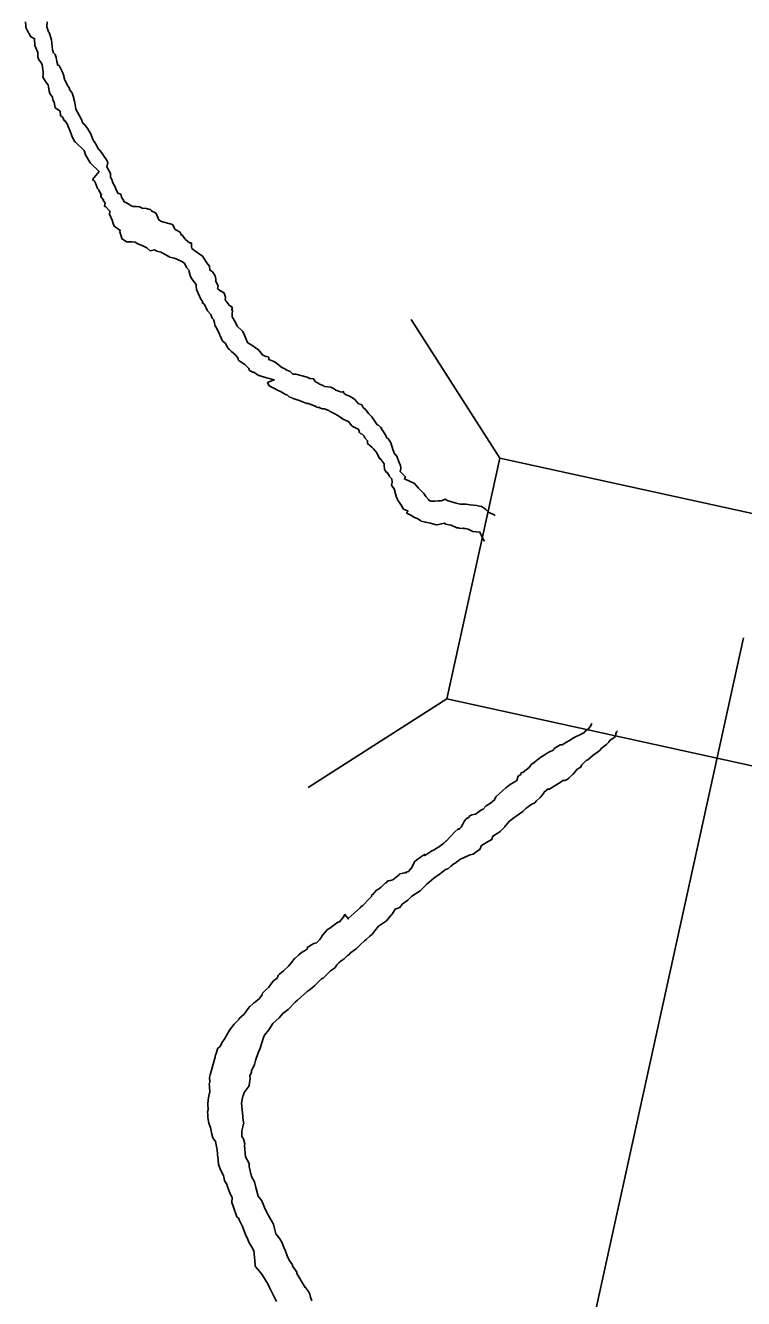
# Model space of a CAD drawing. Extents: x -939622 to -934222, y 1383701 to 1385301.
# Drawn here: x -935917.45 to -935913.99, y 1383976.24 to 1383982.37 of the extents above; entities that cross this region are included whole.
import ezdxf

# ---------------------------------------------------------------- set-up
doc = ezdxf.new("R2010")
doc.units = 0
for name, color, linetype in [('Level 10', 7, 'Continuous'), ('Level 20', 7, 'Continuous'), ('Level 9', 7, 'Continuous')]:
    doc.layers.add(name, color=color, linetype=linetype)

msp = doc.modelspace()

# ---------------------------------------------------------------- linework, layer by layer
at = {"layer": 'Level 10'}
msp.add_lwpolyline([(-935913.9938, 1383979.4223), (-935915.8435, 1383970.9949)], dxfattribs=at)
at = {"layer": 'Level 20'}
for p, q in [((-935915.1675, 1383980.2881), (-935915.5944, 1383980.9551)), ((-935915.4222, 1383979.1277), (-935916.0892, 1383978.7007))]:
    msp.add_line(p, q, dxfattribs=at)
msp.add_lwpolyline([(-935915.4222, 1383979.1277), (-935911.941, 1383978.3636), (-935911.6864, 1383979.524), (-935915.1675, 1383980.2881)], close=True, dxfattribs=at)
at = {"layer": 'Level 9'}
for points in [[(-935917.4513, 1383982.3907), (-935917.4503, 1383982.3727), (-935917.4498, 1383982.3637), (-935917.4364, 1383982.3373), (-935917.4333, 1383982.3344), (-935917.4265, 1383982.3197), (-935917.4078, 1383982.3087), (-935917.4061, 1383982.2756), (-935917.3923, 1383982.2432), (-935917.3912, 1383982.2222), (-935917.3874, 1383982.2073), (-935917.3777, 1383982.1958), (-935917.3711, 1383982.1841), (-935917.3662, 1383982.1482), (-935917.366, 1383982.1452), (-935917.3655, 1383982.1362), (-935917.3679, 1383982.124), (-935917.3514, 1383982.0978), (-935917.3418, 1383982.0862), (-935917.3372, 1383982.0563), (-935917.3335, 1383982.0445), (-935917.3206, 1383982.0271), (-935917.32, 1383982.0151), (-935917.3133, 1383982.0034), (-935917.3089, 1383981.9765), (-935917.2996, 1383981.971), (-935917.2839, 1383981.9598), (-935917.2828, 1383981.9387), (-935917.2733, 1383981.9302), (-935917.2634, 1383981.9127), (-935917.2604, 1383981.9128), (-935917.2473, 1383981.8925), (-935917.2471, 1383981.8894), (-935917.2403, 1383981.8747), (-935917.2367, 1383981.8629)], [(-935917.0178, 1383981.5915), (-935917.0311, 1383981.6149), (-935917.0349, 1383981.6298), (-935917.0415, 1383981.6415), (-935917.0418, 1383981.6475), (-935917.0425, 1383981.6595), (-935917.0592, 1383981.6917), (-935917.0544, 1383981.7131), (-935917.061, 1383981.7248), (-935917.0935, 1383981.7712), (-935917.0999, 1383981.7769), (-935917.1131, 1383981.8003), (-935917.1133, 1383981.8033), (-935917.1264, 1383981.8237), (-935917.1368, 1383981.8503), (-935917.1533, 1383981.8765), (-935917.1662, 1383981.8939), (-935917.1757, 1383981.9024), (-935917.1828, 1383981.9231), (-935917.2094, 1383981.9699), (-935917.21, 1383981.9819), (-935917.2145, 1383982.0088), (-935917.2217, 1383982.0325), (-935917.2252, 1383982.0413), (-935917.2254, 1383982.0444), (-935917.2385, 1383982.0647), (-935917.2388, 1383982.0707), (-935917.2453, 1383982.0794), (-935917.2619, 1383982.1087), (-935917.2659, 1383982.1265), (-935917.266, 1383982.1295), (-935917.273, 1383982.1472), (-935917.2897, 1383982.1795), (-935917.2959, 1383982.1822), (-935917.2999, 1383982.2), (-935917.3038, 1383982.2179), (-935917.3076, 1383982.2328), (-935917.3171, 1383982.2413), (-935917.3209, 1383982.2562), (-935917.3265, 1383982.3041), (-935917.3374, 1383982.3396), (-935917.3406, 1383982.3425), (-935917.3478, 1383982.3662), (-935917.3461, 1383982.3904)], [(-935917.2367, 1383981.8629), (-935917.2262, 1383981.8363), (-935917.213, 1383981.8129), (-935917.2098, 1383981.8101), (-935917.1686, 1383981.7702), (-935917.1615, 1383981.7494), (-935917.1416, 1383981.7144), (-935917.1382, 1383981.7085), (-935917.097, 1383981.6686), (-935917.128, 1383981.6307), (-935917.1186, 1383981.6222), (-935917.1119, 1383981.6105), (-935917.1047, 1383981.5868), (-935917.0983, 1383981.5811), (-935917.0882, 1383981.5605), (-935917.0851, 1383981.5577), (-935917.0852, 1383981.5607), (-935917.0877, 1383981.5515), (-935917.0876, 1383981.5485), (-935917.0809, 1383981.5368), (-935917.0748, 1383981.5341), (-935917.0776, 1383981.531), (-935917.0678, 1383981.5164), (-935917.07, 1383981.5013), (-935917.0639, 1383981.4986), (-935917.0448, 1383981.4785), (-935917.0469, 1383981.4633), (-935917.0401, 1383981.4486), (-935917.0333, 1383981.4339), (-935917.0295, 1383981.4191), (-935917.0261, 1383981.4102), (-935917.0259, 1383981.4072), (-935916.9947, 1383981.3848), (-935916.9973, 1383981.3786), (-935916.9864, 1383981.3431), (-935916.9834, 1383981.3432), (-935916.9616, 1383981.3293), (-935916.9586, 1383981.3295), (-935916.9377, 1383981.3306), (-935916.9225, 1383981.3285), (-935916.9101, 1383981.3201), (-935916.8825, 1383981.3095), (-935916.867, 1383981.3013), (-935916.8512, 1383981.2871), (-935916.8304, 1383981.2913), (-935916.8181, 1383981.2859), (-935916.7998, 1383981.2809), (-935916.775, 1383981.2672), (-935916.7564, 1383981.2561), (-935916.7351, 1383981.2513), (-935916.7228, 1383981.2459), (-935916.6982, 1383981.2352), (-935916.6857, 1383981.2268), (-935916.6756, 1383981.2063), (-935916.6628, 1383981.1919), (-935916.6625, 1383981.1859), (-935916.6585, 1383981.168), (-935916.6517, 1383981.1533), (-935916.6292, 1383981.1244), (-935916.6288, 1383981.1184), (-935916.6279, 1383981.1004)], [(-935916.0141, 1383980.6366), (-935916.0355, 1383980.6444), (-935916.0387, 1383980.6473), (-935916.048, 1383980.6528), (-935916.0542, 1383980.6555), (-935916.064, 1383980.67), (-935916.0821, 1383980.672), (-935916.0944, 1383980.6774), (-935916.1493, 1383980.6925), (-935916.1643, 1383980.6917), (-935916.1771, 1383980.706), (-935916.1924, 1383980.7112), (-935916.2048, 1383980.7196), (-935916.2171, 1383980.7249), (-935916.2422, 1383980.7447), (-935916.2547, 1383980.753), (-935916.2793, 1383980.7638), (-935916.2798, 1383980.7728), (-935916.2829, 1383980.7756), (-935916.2921, 1383980.7781), (-935916.3074, 1383980.7833), (-935916.317, 1383980.7948), (-935916.3266, 1383980.8064), (-935916.3361, 1383980.8149), (-935916.3423, 1383980.8176), (-935916.3517, 1383980.8261), (-935916.3642, 1383980.8345), (-935916.3797, 1383980.8427), (-935916.383, 1383980.8485), (-935916.3968, 1383980.8809), (-935916.4037, 1383980.8986), (-935916.4069, 1383980.9015), (-935916.4321, 1383980.9242), (-935916.4422, 1383980.9447), (-935916.4555, 1383980.9681), (-935916.4557, 1383980.9711), (-935916.456, 1383980.9772), (-935916.4565, 1383980.9862), (-935916.454, 1383980.9953), (-935916.4575, 1383981.0042), (-935916.4549, 1383981.0134), (-935916.4706, 1383981.0246), (-935916.49, 1383981.0506), (-935916.4876, 1383981.0628), (-935916.4948, 1383981.0835), (-935916.5104, 1383981.0947), (-935916.5134, 1383981.0946), (-935916.526, 1383981.106), (-935916.5237, 1383981.1181), (-935916.5336, 1383981.1357), (-935916.5338, 1383981.1387), (-935916.5344, 1383981.1507), (-935916.5382, 1383981.1656), (-935916.5513, 1383981.1859), (-935916.5607, 1383981.1915), (-935916.5577, 1383981.1916), (-935916.5638, 1383981.1943), (-935916.5648, 1383981.2123), (-935916.5744, 1383981.2239), (-935916.5842, 1383981.2384), (-935916.5973, 1383981.2588), (-935916.6068, 1383981.2673), (-935916.6129, 1383981.27), (-935916.6505, 1383981.2981), (-935916.651, 1383981.3071), (-935916.652, 1383981.3251), (-935916.6609, 1383981.3246), (-935916.6799, 1383981.3417), (-935916.6862, 1383981.3474), (-935916.696, 1383981.3619), (-935916.7022, 1383981.3646), (-935916.7058, 1383981.3765), (-935916.7306, 1383981.3902), (-935916.7438, 1383981.4136), (-935916.7957, 1383981.4288), (-935916.808, 1383981.4342), (-935916.8114, 1383981.44), (-935916.8218, 1383981.4666), (-935916.8281, 1383981.4723), (-935916.8434, 1383981.4774), (-935916.8436, 1383981.4805), (-935916.8499, 1383981.4861), (-935916.8529, 1383981.486), (-935916.8682, 1383981.4912), (-935916.8893, 1383981.493), (-935916.9016, 1383981.4984), (-935916.9168, 1383981.5006), (-935916.9317, 1383981.4998), (-935916.9379, 1383981.5024), (-935916.944, 1383981.5051), (-935916.9565, 1383981.5135), (-935916.9627, 1383981.5162), (-935916.9597, 1383981.5163), (-935916.972, 1383981.5217), (-935916.9781, 1383981.5244), (-935916.9783, 1383981.5274), (-935916.9882, 1383981.5449), (-935916.992, 1383981.5598), (-935917.0073, 1383981.565), (-935917.0176, 1383981.5885), (-935917.0178, 1383981.5915)], [(-935916.6279, 1383981.1004), (-935916.6073, 1383981.0533), (-935916.5977, 1383981.0418), (-935916.6005, 1383981.0386), (-935916.591, 1383981.0301), (-935916.5844, 1383981.0184), (-935916.5811, 1383981.0125), (-935916.5743, 1383980.9978), (-935916.5583, 1383980.9806), (-935916.5514, 1383980.9629), (-935916.5449, 1383980.9542), (-935916.5447, 1383980.9512), (-935916.5411, 1383980.9394), (-935916.5371, 1383980.9215), (-935916.5341, 1383980.9216), (-935916.5273, 1383980.9069), (-935916.5172, 1383980.8864), (-935916.5171, 1383980.8834), (-935916.5137, 1383980.8776), (-935916.5069, 1383980.8629), (-935916.5035, 1383980.854), (-935916.5003, 1383980.8512), (-935916.4877, 1383980.8398), (-935916.4744, 1383980.8164), (-935916.4681, 1383980.8107), (-935916.4586, 1383980.8022), (-935916.4397, 1383980.7851), (-935916.4267, 1383980.7678), (-935916.4264, 1383980.7618), (-935916.4266, 1383980.7648), (-935916.4264, 1383980.7618), (-935916.4169, 1383980.7532), (-935916.3952, 1383980.7393), (-935916.376, 1383980.7193), (-935916.3726, 1383980.7104), (-935916.3571, 1383980.7022), (-935916.3511, 1383980.7026), (-935916.3292, 1383980.6857), (-935916.3262, 1383980.6858), (-935916.3017, 1383980.6781), (-935916.253, 1383980.6657), (-935916.2853, 1383980.6519), (-935916.2785, 1383980.6372), (-935916.2599, 1383980.6262), (-935916.2569, 1383980.6263), (-935916.2444, 1383980.618), (-935916.2383, 1383980.6153), (-935916.2198, 1383980.6073), (-935916.2073, 1383980.5989), (-935916.195, 1383980.5935), (-935916.192, 1383980.5937), (-935916.1794, 1383980.5823), (-935916.1703, 1383980.5798), (-935916.1671, 1383980.577), (-935916.1427, 1383980.5693), (-935916.1365, 1383980.5666), (-935916.0966, 1383980.5507), (-935916.0876, 1383980.5512), (-935916.0692, 1383980.5431), (-935916.06, 1383980.5406), (-935916.0445, 1383980.5324), (-935916.0356, 1383980.5329), (-935916.0354, 1383980.5299), (-935916.0201, 1383980.5247), (-935916.0171, 1383980.5249), (-935916.0111, 1383980.5252), (-935915.9897, 1383980.5173), (-935915.9865, 1383980.5145), (-935915.9649, 1383980.5036), (-935915.9463, 1383980.4926), (-935915.9306, 1383980.4814), (-935915.9276, 1383980.4815), (-935915.9275, 1383980.4785), (-935915.8936, 1383980.4623), (-935915.8806, 1383980.4449), (-935915.8775, 1383980.4421), (-935915.8465, 1383980.4257), (-935915.8464, 1383980.4227), (-935915.8427, 1383980.4108), (-935915.8364, 1383980.4051), (-935915.8303, 1383980.4025), (-935915.8208, 1383980.3939), (-935915.8173, 1383980.3851), (-935915.8045, 1383980.3707), (-935915.8039, 1383980.3587), (-935915.7818, 1383980.3388), (-935915.7755, 1383980.3331), (-935915.7593, 1383980.3129), (-935915.7459, 1383980.2865), (-935915.7428, 1383980.2836), (-935915.7429, 1383980.2867), (-935915.7235, 1383980.2606), (-935915.723, 1383980.2516), (-935915.7222, 1383980.2365), (-935915.722, 1383980.2335), (-935915.7122, 1383980.219), (-935915.7092, 1383980.2192), (-935915.6995, 1383980.2046), (-935915.6993, 1383980.2016), (-935915.6865, 1383980.1873), (-935915.6857, 1383980.1722)], [(-935915.1889, 1383980.0118), (-935915.1936, 1383980.0152), (-935915.2182, 1383980.0259), (-935915.234, 1383980.0401), (-935915.2403, 1383980.0458), (-935915.2557, 1383980.054), (-935915.2527, 1383980.0542), (-935915.2649, 1383980.0565), (-935915.277, 1383980.0589), (-935915.3103, 1383980.0631), (-935915.3284, 1383980.0651), (-935915.3585, 1383980.0665), (-935915.3768, 1383980.0715), (-935915.4196, 1383980.0843), (-935915.4289, 1383980.0898), (-935915.4495, 1383980.0826), (-935915.4645, 1383980.0818), (-935915.4795, 1383980.081), (-935915.4975, 1383980.08), (-935915.5098, 1383980.0854), (-935915.5099, 1383980.0884), (-935915.5227, 1383980.1028), (-935915.5325, 1383980.1173), (-935915.5357, 1383980.1201), (-935915.5579, 1383980.143), (-935915.5772, 1383980.1661), (-935915.6264, 1383980.1875), (-935915.6209, 1383980.1969), (-935915.6463, 1383980.2226), (-935915.6442, 1383980.2378), (-935915.645, 1383980.2528), (-935915.6518, 1383980.2675), (-935915.6589, 1383980.2882), (-935915.659, 1383980.2912), (-935915.6688, 1383980.3058), (-935915.6718, 1383980.3056), (-935915.6821, 1383980.3292), (-935915.6896, 1383980.3559), (-935915.693, 1383980.3647), (-935915.7028, 1383980.3793), (-935915.7123, 1383980.3878), (-935915.7158, 1383980.3966), (-935915.742, 1383980.4374), (-935915.7515, 1383980.4459), (-935915.7576, 1383980.4486), (-935915.7772, 1383980.4777), (-935915.7837, 1383980.4864), (-935915.7996, 1383980.5036), (-935915.8126, 1383980.521), (-935915.8252, 1383980.5323), (-935915.8319, 1383980.544), (-935915.835, 1383980.5469), (-935915.8472, 1383980.5492), (-935915.8633, 1383980.5694), (-935915.8757, 1383980.5778), (-935915.8789, 1383980.5806), (-935915.8912, 1383980.586), (-935915.9097, 1383980.594), (-935915.916, 1383980.5997), (-935915.9193, 1383980.6056), (-935915.9194, 1383980.6086), (-935915.9253, 1383980.6052), (-935915.9344, 1383980.6078), (-935915.9559, 1383980.6156), (-935915.9652, 1383980.6211), (-935915.9807, 1383980.6293), (-935916.0109, 1383980.6337), (-935916.0141, 1383980.6366)], [(-935915.6857, 1383980.1722), (-935915.6879, 1383980.157), (-935915.6748, 1383980.1367), (-935915.6746, 1383980.1336), (-935915.6637, 1383980.0981), (-935915.6602, 1383980.0892), (-935915.66, 1383980.0862), (-935915.6406, 1383980.0602), (-935915.6405, 1383980.0571), (-935915.6307, 1383980.0426), (-935915.609, 1383980.0317), (-935915.6147, 1383980.0254), (-935915.6145, 1383980.0224), (-935915.5929, 1383980.0115), (-935915.5805, 1383980.0032), (-935915.562, 1383979.9951), (-935915.5495, 1383979.9868), (-935915.5464, 1383979.9839), (-935915.5251, 1383979.979), (-935915.5008, 1383979.9743), (-935915.4734, 1383979.9668), (-935915.4704, 1383979.967), (-935915.4317, 1383979.9751), (-935915.4284, 1383979.9692), (-935915.4011, 1383979.9647), (-935915.3734, 1383979.9512), (-935915.3644, 1383979.9516), (-935915.3612, 1383979.9488), (-935915.3433, 1383979.9498), (-935915.3401, 1383979.9469), (-935915.3403, 1383979.9499), (-935915.319, 1383979.9451), (-935915.2974, 1383979.9342), (-935915.2611, 1383979.9302), (-935915.2609, 1383979.9272), (-935915.2473, 1383979.8978), (-935915.2406, 1383979.887)], [(-935914.7214, 1383979.008), (-935914.7248, 1383979.007), (-935914.7276, 1383979.0038), (-935914.7274, 1383979.0008), (-935914.7386, 1383978.9851), (-935914.7588, 1383978.9689), (-935914.7586, 1383978.9659), (-935914.7849, 1383978.9524), (-935914.7996, 1383978.9456), (-935914.8084, 1383978.9421), (-935914.8346, 1383978.9256), (-935914.8462, 1383978.919), (-935914.8665, 1383978.9058), (-935914.8755, 1383978.9053), (-935914.9047, 1383978.8886), (-935914.9075, 1383978.8855), (-935914.9073, 1383978.8825), (-935914.9337, 1383978.869), (-935914.954, 1383978.8558), (-935914.9685, 1383978.846), (-935914.9771, 1383978.8395), (-935914.983, 1383978.8361), (-935915.0003, 1383978.8231), (-935915.0001, 1383978.8201), (-935915.0148, 1383978.8133), (-935915.026, 1383978.7976), (-935915.0548, 1383978.775), (-935915.0636, 1383978.7715), (-935915.0661, 1383978.7623), (-935915.0778, 1383978.7556), (-935915.0856, 1383978.7341), (-935915.0943, 1383978.7276), (-935915.1118, 1383978.7176), (-935915.1291, 1383978.7046), (-935915.1378, 1383978.6981), (-935915.1521, 1383978.6853), (-935915.1866, 1383978.6562), (-935915.1918, 1383978.6409), (-935915.212, 1383978.6247), (-935915.2323, 1383978.6116), (-935915.2464, 1383978.5957), (-935915.2553, 1383978.5922), (-935915.2843, 1383978.5726), (-935915.3021, 1383978.5686), (-935915.3137, 1383978.5619), (-935915.3136, 1383978.5589), (-935915.3281, 1383978.5491), (-935915.3366, 1383978.5396), (-935915.3447, 1383978.524), (-935915.3529, 1383978.5085), (-935915.3586, 1383978.5022), (-935915.3674, 1383978.4987), (-935915.3676, 1383978.5017), (-935915.3847, 1383978.4857), (-935915.4244, 1383978.4413), (-935915.4274, 1383978.4412), (-935915.4302, 1383978.438), (-935915.4359, 1383978.4317), (-935915.4619, 1383978.4122), (-935915.4766, 1383978.4053), (-935915.4852, 1383978.3988), (-935915.494, 1383978.3953), (-935915.523, 1383978.3757), (-935915.5289, 1383978.3723), (-935915.5292, 1383978.3783), (-935915.5437, 1383978.3685), (-935915.5495, 1383978.3652), (-935915.5668, 1383978.3522), (-935915.5783, 1383978.3425), (-935915.581, 1383978.3363), (-935915.5945, 1383978.3085), (-935915.5975, 1383978.3083), (-935915.603, 1383978.299), (-935915.6059, 1383978.2958), (-935915.6177, 1383978.2921), (-935915.6175, 1383978.2891), (-935915.6177, 1383978.2921), (-935915.6235, 1383978.2888), (-935915.6325, 1383978.2883), (-935915.6473, 1383978.2845), (-935915.6501, 1383978.2813), (-935915.6503, 1383978.2843), (-935915.6501, 1383978.2813), (-935915.6818, 1383978.2555), (-935915.6936, 1383978.2518), (-935915.7026, 1383978.2513), (-935915.7054, 1383978.2482), (-935915.7056, 1383978.2512), (-935915.7141, 1383978.2417), (-935915.7171, 1383978.2415), (-935915.7371, 1383978.2223), (-935915.7399, 1383978.2192), (-935915.7429, 1383978.219), (-935915.7428, 1383978.216), (-935915.7603, 1383978.206)], [(-935914.5996, 1383978.9733), (-935914.6055, 1383978.9683), (-935914.608, 1383978.9591), (-935914.6104, 1383978.9469), (-935914.6277, 1383978.9339), (-935914.6335, 1383978.9306), (-935914.642, 1383978.9211), (-935914.6419, 1383978.9181), (-935914.6534, 1383978.9084), (-935914.6794, 1383978.8889), (-935914.682, 1383978.8827), (-935914.6964, 1383978.8699), (-935914.7167, 1383978.8567), (-935914.7425, 1383978.8342), (-935914.7513, 1383978.8307), (-935914.7742, 1383978.8084), (-935914.7767, 1383978.7992), (-935914.7942, 1383978.7892), (-935914.8139, 1383978.764), (-935914.8169, 1383978.7638), (-935914.8339, 1383978.7448), (-935914.8425, 1383978.7383), (-935914.8543, 1383978.7347), (-935914.8633, 1383978.7342), (-935914.872, 1383978.7277), (-935914.9301, 1383978.6913), (-935914.9333, 1383978.6942), (-935914.9534, 1383978.678), (-935914.9561, 1383978.6718), (-935914.9646, 1383978.6623), (-935914.9731, 1383978.6528), (-935914.9903, 1383978.6368), (-935914.9988, 1383978.6273), (-935915.0134, 1383978.6205), (-935915.0394, 1383978.601), (-935915.0566, 1383978.585), (-935915.0884, 1383978.5621), (-935915.1057, 1383978.5491), (-935915.1259, 1383978.533), (-935915.1257, 1383978.53), (-935915.1287, 1383978.5298), (-935915.1371, 1383978.5173), (-935915.1401, 1383978.5171), (-935915.1427, 1383978.5109), (-935915.1656, 1383978.4886), (-935915.1742, 1383978.4821), (-935915.2004, 1383978.4656), (-935915.2056, 1383978.4503), (-935915.2231, 1383978.4403), (-935915.255, 1383978.4204), (-935915.2631, 1383978.4019), (-935915.2689, 1383978.3986), (-935915.2949, 1383978.3791), (-935915.3097, 1383978.3752), (-935915.3215, 1383978.3716), (-935915.3567, 1383978.3546), (-935915.3653, 1383978.3481), (-935915.3768, 1383978.3384), (-935915.3885, 1383978.3318), (-935915.403, 1383978.3219), (-935915.4173, 1383978.3091), (-935915.4291, 1383978.3054), (-935915.4521, 1383978.2861), (-935915.4579, 1383978.2828), (-935915.4839, 1383978.2633)], [(-935915.4839, 1383978.2633), (-935915.5069, 1383978.2439), (-935915.5184, 1383978.2343), (-935915.5441, 1383978.2087), (-935915.5498, 1383978.2024), (-935915.5904, 1383978.1761), (-935915.6104, 1383978.1569), (-935915.6364, 1383978.1374), (-935915.6476, 1383978.1217), (-935915.6712, 1383978.1144), (-935915.6849, 1383978.0895), (-935915.6877, 1383978.0864), (-935915.6991, 1383978.0737), (-935915.7132, 1383978.0578), (-935915.7509, 1383978.0317), (-935915.7819, 1383977.9938), (-935915.7934, 1383977.9841), (-935915.8106, 1383977.9681), (-935915.8192, 1383977.9616), (-935915.8392, 1383977.9425), (-935915.8592, 1383977.9233), (-935915.8852, 1383977.9038), (-935915.8937, 1383977.8943), (-935915.8996, 1383977.8909), (-935915.9167, 1383977.8749), (-935915.9312, 1383977.8651), (-935915.9427, 1383977.8554), (-935915.9512, 1383977.8459), (-935915.9595, 1383977.8334), (-935915.9682, 1383977.8269), (-935915.9827, 1383977.8171), (-935916.0169, 1383977.7821), (-935916.0257, 1383977.7786), (-935916.057, 1383977.7467), (-935916.08, 1383977.7274), (-935916.0945, 1383977.7175), (-935916.1404, 1383977.6759), (-935916.1519, 1383977.6662), (-935916.186, 1383977.6312), (-935916.212, 1383977.6117), (-935916.2289, 1383977.5897), (-935916.2605, 1383977.5638), (-935916.2799, 1383977.5326), (-935916.2995, 1383977.5074), (-935916.3049, 1383977.4951), (-935916.3126, 1383977.4706), (-935916.3229, 1383977.4398), (-935916.331, 1383977.4213), (-935916.344, 1383977.3844), (-935916.349, 1383977.3661), (-935916.3624, 1383977.3352), (-935916.3621, 1383977.3292), (-935916.3701, 1383977.3107), (-935916.3694, 1383977.2987), (-935916.3736, 1383977.2653), (-935916.3735, 1383977.2623), (-935916.3988, 1383977.2307), (-935916.4012, 1383977.2186), (-935916.4039, 1383977.2124), (-935916.4111, 1383977.1788), (-935916.4047, 1383977.1159), (-935916.4042, 1383977.1069), (-935916.3997, 1383977.08), (-935916.4026, 1383977.0768), (-935916.4049, 1383977.0646), (-935916.4099, 1383977.0463), (-935916.4085, 1383977.0192), (-935916.4019, 1383977.0075), (-935916.3946, 1383976.9838), (-935916.3971, 1383976.9746), (-935916.3912, 1383976.9207), (-935916.3744, 1383976.8885), (-935916.3736, 1383976.8734), (-935916.3695, 1383976.8526), (-935916.362, 1383976.8258), (-935916.3486, 1383976.7995), (-935916.3412, 1383976.7727), (-935916.3372, 1383976.7549), (-935916.3299, 1383976.7312), (-935916.3136, 1383976.7079), (-935916.2999, 1383976.6755), (-935916.2898, 1383976.655), (-935916.273, 1383976.6227), (-935916.2566, 1383976.5965), (-935916.2525, 1383976.5756), (-935916.245, 1383976.5489), (-935916.2257, 1383976.5258), (-935916.2156, 1383976.5053), (-935916.2052, 1383976.4787), (-935916.202, 1383976.4759), (-935916.1913, 1383976.4433), (-935916.1812, 1383976.4228), (-935916.1649, 1383976.3996), (-935916.1646, 1383976.3936), (-935916.1548, 1383976.379), (-935916.145, 1383976.3645), (-935916.1446, 1383976.3585)], [(-935915.7603, 1383978.206), (-935915.7801, 1383978.1838), (-935915.7831, 1383978.1836), (-935915.7801, 1383978.1838), (-935915.7831, 1383978.1836), (-935915.7856, 1383978.1745), (-935915.7884, 1383978.1713), (-935915.7941, 1383978.165), (-935915.8283, 1383978.1299), (-935915.8341, 1383978.1266), (-935915.8398, 1383978.1203), (-935915.8971, 1383978.0689), (-935915.8969, 1383978.0659), (-935915.8971, 1383978.0689), (-935915.9132, 1383978.0891), (-935915.9214, 1383978.0736), (-935915.9412, 1383978.0514), (-935915.9472, 1383978.0511), (-935915.9847, 1383978.0219), (-935915.9964, 1383978.0153), (-935916.019, 1383977.9899), (-935916.0329, 1383977.9681), (-935916.05, 1383977.9521), (-935916.0619, 1383977.9484), (-935916.0735, 1383977.9417), (-935916.0939, 1383977.9286), (-935916.0935, 1383977.9226), (-935916.108, 1383977.9127), (-935916.1227, 1383977.9059), (-935916.134, 1383977.8932), (-935916.1542, 1383977.8771), (-935916.157, 1383977.8739), (-935916.1682, 1383977.8582), (-935916.1852, 1383977.8392), (-935916.208, 1383977.8168), (-935916.2282, 1383977.8007), (-935916.2338, 1383977.7943), (-935916.2392, 1383977.782), (-935916.2565, 1383977.769), (-935916.265, 1383977.7595), (-935916.2789, 1383977.7376), (-935916.2932, 1383977.7248), (-935916.3104, 1383977.7088), (-935916.3127, 1383977.6966), (-935916.3157, 1383977.6964), (-935916.324, 1383977.6839), (-935916.3442, 1383977.6678), (-935916.3529, 1383977.6613), (-935916.37, 1383977.6452), (-935916.3785, 1383977.6357), (-935916.3981, 1383977.6075), (-935916.4239, 1383977.585), (-935916.4237, 1383977.582), (-935916.4466, 1383977.5597), (-935916.4691, 1383977.5313), (-935916.4744, 1383977.519), (-935916.4772, 1383977.5158), (-935916.4909, 1383977.491), (-935916.5021, 1383977.4753), (-935916.5158, 1383977.4504), (-935916.5245, 1383977.4439), (-935916.5348, 1383977.4132), (-935916.5375, 1383977.407), (-935916.5372, 1383977.401), (-935916.5626, 1383977.3152), (-935916.565, 1383977.3031), (-935916.5638, 1383977.282), (-935916.5662, 1383977.2698), (-935916.5657, 1383977.2608), (-935916.5641, 1383977.2308), (-935916.5667, 1383977.2246), (-935916.5711, 1383977.1942), (-935916.5731, 1383977.176), (-935916.573, 1383977.173), (-935916.5717, 1383977.149), (-935916.574, 1383977.1368), (-935916.5734, 1383977.1248), (-935916.5726, 1383977.1097), (-935916.5681, 1383977.0829), (-935916.561, 1383977.0621), (-935916.5532, 1383977.0294), (-935916.5493, 1383977.0115), (-935916.5363, 1383976.9942), (-935916.532, 1383976.9703), (-935916.5282, 1383976.9554), (-935916.5269, 1383976.9314), (-935916.5225, 1383976.9045), (-935916.5214, 1383976.8835), (-935916.5108, 1383976.8539), (-935916.4975, 1383976.8305), (-935916.4932, 1383976.8066), (-935916.4801, 1383976.7863), (-935916.4798, 1383976.7802), (-935916.4726, 1383976.7595), (-935916.4657, 1383976.7418), (-935916.4557, 1383976.7243), (-935916.4574, 1383976.7001), (-935916.4505, 1383976.6824), (-935916.4327, 1383976.6321), (-935916.4233, 1383976.6236), (-935916.4231, 1383976.6206)], [(-935916.4231, 1383976.6206), (-935916.4062, 1383976.5853), (-935916.3992, 1383976.5676), (-935916.3921, 1383976.5469), (-935916.392, 1383976.5439), (-935916.382, 1383976.5264), (-935916.375, 1383976.5087), (-935916.3618, 1383976.4853), (-935916.3518, 1383976.4677), (-935916.352, 1383976.4707), (-935916.3453, 1383976.4018), (-935916.3448, 1383976.3928), (-935916.3127, 1383976.3553), (-935916.283, 1383976.3057), (-935916.2762, 1383976.291), (-935916.2425, 1383976.2235)], [(-935916.1446, 1383976.3585), (-935916.105, 1383976.2913), (-935916.102, 1383976.2915), (-935916.0889, 1383976.2711), (-935916.0822, 1383976.2594), (-935916.0784, 1383976.2445), (-935916.0715, 1383976.2268)]]:
    msp.add_lwpolyline(points, dxfattribs=at)

doc.saveas('drawing.dxf')
